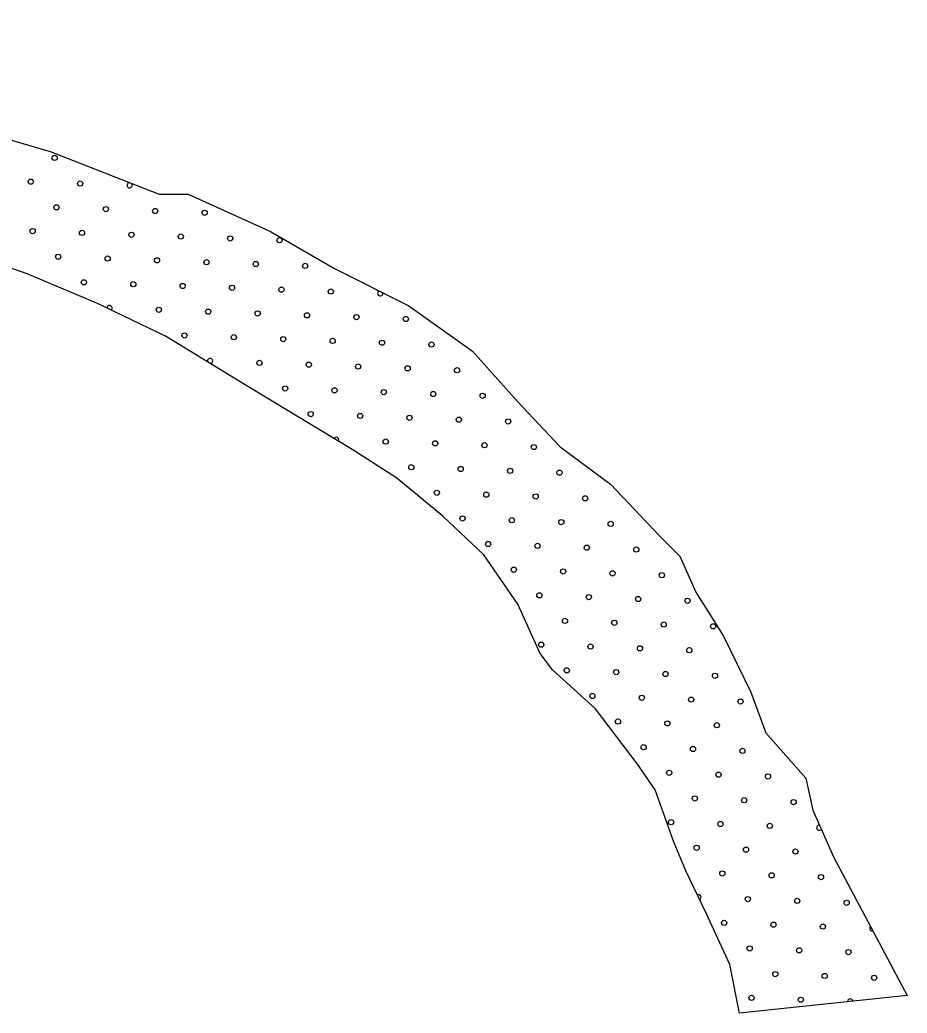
# Model space of a CAD drawing. Extents: x 1612280 to 1883141, y 560852 to 780851.
# Drawn here: x 1734211 to 1737833, y 677675 to 681727 of the extents above; entities that cross this region are included whole.
import ezdxf

# ---------------------------------------------------------------- set-up
doc = ezdxf.new("R2010")
doc.units = 0
doc.layers.add('DESIGN - SCRATCH - User 1', color=7, linetype='Continuous')
doc.layers.add('DESIGN - TRAFFIC CONTROL PERMANENT - Pavement Marking Text', color=7, linetype='Continuous')

msp = doc.modelspace()

# ---------------------------------------------------------------- linework, layer by layer
at = {"layer": 'DESIGN - SCRATCH - User 1'}
for points in [[(1730406.8, 681727.4), (1730930, 681721.6), (1731309.6, 681710.7), (1731689.1, 681645.6), (1732144.5, 681558.8), (1732383, 681515.4), (1732675.8, 681558.8), (1733001.1, 681493.7), (1733315.5, 681406.9), (1733369.8, 681352.7), (1733781.8, 681309.3), (1733998.7, 681287.6), (1734334.8, 681189.9), (1734779.4, 681016.3), (1734898.7, 681016.3), (1735234.8, 680864.4), (1735495, 680712.5), (1735798.6, 680560.6), (1736058.9, 680376.1), (1736243.2, 680170), (1736416.7, 679985.5), (1736622.7, 679833.6)], [(1730406.8, 681727.4), (1730930, 681721.6), (1731309.6, 681710.7), (1731689.1, 681645.6), (1732144.5, 681558.8), (1732383, 681515.4), (1732675.8, 681558.8), (1733001.1, 681493.7), (1733315.5, 681406.9), (1733369.8, 681352.7), (1733781.8, 681309.3), (1733998.7, 681287.6), (1734334.8, 681189.9), (1734779.4, 681016.3), (1734898.7, 681016.3), (1735234.8, 680864.4), (1735495, 680712.5), (1735798.6, 680560.6), (1736058.9, 680376.1), (1736243.2, 680170), (1736416.7, 679985.5), (1736622.7, 679833.6)], [(1735148.4, 680228.1), (1734806, 680436.4), (1734528.3, 680570.7), (1734241.4, 680691.1), (1733936, 680797.6), (1733616.7, 680853.2), (1733232.6, 680899.5), (1732936.4, 680955.1), (1732607.8, 681001.4), (1732288.5, 681052.3), (1731964.6, 681075.5), (1731649.9, 681094), (1731326, 681107.9), (1731048.3, 681126.4), (1730752.2, 681126.4), (1730400.6, 681126.6)], [(1735148.4, 680228.1), (1734806, 680436.4), (1734528.3, 680570.7), (1734241.4, 680691.1), (1733936, 680797.6), (1733616.7, 680853.2), (1733232.6, 680899.5), (1732936.4, 680955.1), (1732607.8, 681001.4), (1732288.5, 681052.3), (1731964.6, 681075.5), (1731649.9, 681094), (1731326, 681107.9), (1731048.3, 681126.4), (1730752.2, 681126.4), (1730400.6, 681126.6)], [(1737149.2, 677674.7), (1737109.4, 677873.8), (1737013.2, 678083.1), (1736929.5, 678254.8), (1736879.3, 678376.2), (1736804.1, 678585.5), (1736732.9, 678690.1), (1736561.4, 678916.2), (1736385.7, 679075.2), (1736335.5, 679142.2), (1736243.5, 679343.1), (1736105.4, 679544), (1735938.1, 679703.1), (1735749.9, 679858), (1735574.2, 679971), (1735148.4, 680228.1)], [(1737149.2, 677674.7), (1737109.4, 677873.8), (1737013.2, 678083.1), (1736929.5, 678254.8), (1736879.3, 678376.2), (1736804.1, 678585.5), (1736732.9, 678690.1), (1736561.4, 678916.2), (1736385.7, 679075.2), (1736335.5, 679142.2), (1736243.5, 679343.1), (1736105.4, 679544), (1735938.1, 679703.1), (1735749.9, 679858), (1735574.2, 679971), (1735148.4, 680228.1)], [(1736622.7, 679833.6), (1736820.3, 679623.5), (1736904.9, 679538.8), (1736970.1, 679392.2), (1737084.1, 679212.9), (1737194.8, 678984.8), (1737256.7, 678818.6), (1737419.5, 678632.8), (1737448.8, 678502.5), (1737533.5, 678310.2), (1737833.1, 677746.4), (1737149.2, 677674.7)], [(1736622.7, 679833.6), (1736820.3, 679623.5), (1736904.9, 679538.8), (1736970.1, 679392.2), (1737084.1, 679212.9), (1737194.8, 678984.8), (1737256.7, 678818.6), (1737419.5, 678632.8), (1737448.8, 678502.5), (1737533.5, 678310.2), (1737833.1, 677746.4), (1737149.2, 677674.7)]]:
    msp.add_lwpolyline(points, dxfattribs=at)
for centre in [(1736436.3, 679275.1), (1736436.3, 679275.1), (1736540.8, 679170.5), (1736540.8, 679170.5), (1736742.4, 679163.1), (1736742.4, 679163.1), (1736847, 679058.5), (1736847, 679058.5)]:
    msp.add_circle(centre, 10.6, dxfattribs=at)
at = {"layer": 'DESIGN - TRAFFIC CONTROL PERMANENT - Pavement Marking Text'}
for centre in [(1734353, 681164.2), (1734353, 681164.2), (1734255.9, 681067.2), (1734255.9, 681067.2), (1734457.5, 681059.7), (1734457.5, 681059.7), (1734360.5, 680962.6), (1734360.5, 680962.6), (1734562.1, 680955.2), (1734562.1, 680955.2), (1734763.7, 680947.7), (1734763.7, 680947.7), (1734965.3, 680940.2), (1734965.3, 680940.2), (1734263.4, 680865.6), (1734263.4, 680865.6), (1734465, 680858.1), (1734465, 680858.1), (1734666.6, 680850.6), (1734666.6, 680850.6), (1734868.2, 680843.2), (1734868.2, 680843.2), (1735069.8, 680835.7), (1735069.8, 680835.7), (1735271.4, 680828.2), (1735271.4, 680828.2), (1734367.9, 680761), (1734367.9, 680761), (1734569.5, 680753.5), (1734569.5, 680753.5), (1734771.1, 680746.1), (1734771.1, 680746.1), (1734972.7, 680738.6), (1734972.7, 680738.6), (1735174.4, 680731.1), (1735174.4, 680731.1), (1735376, 680723.7), (1735376, 680723.7), (1734472.5, 680656.5), (1734472.5, 680656.5), (1734674.1, 680649), (1734674.1, 680649), (1734875.7, 680641.5), (1734875.7, 680641.5), (1735077.3, 680634.1), (1735077.3, 680634.1), (1735278.9, 680626.6), (1735278.9, 680626.6), (1735480.5, 680619.1), (1735480.5, 680619.1), (1734778.6, 680544.5), (1734778.6, 680544.5), (1734980.2, 680537), (1734980.2, 680537), (1735181.8, 680529.5), (1735181.8, 680529.5), (1735383.4, 680522.1), (1735383.4, 680522.1), (1735585, 680514.6), (1735585, 680514.6), (1735786.7, 680507.1), (1735786.7, 680507.1), (1734883.1, 680439.9), (1734883.1, 680439.9), (1735084.8, 680432.5), (1735084.8, 680432.5), (1735286.4, 680425), (1735286.4, 680425), (1735488, 680417.5), (1735488, 680417.5), (1735689.6, 680410.1), (1735689.6, 680410.1), (1735891.2, 680402.6), (1735891.2, 680402.6), (1735189.3, 680327.9), (1735189.3, 680327.9), (1735390.9, 680320.5), (1735390.9, 680320.5), (1735592.5, 680313), (1735592.5, 680313), (1735794.1, 680305.5), (1735794.1, 680305.5), (1735995.7, 680298.1), (1735995.7, 680298.1), (1735293.8, 680223.4), (1735293.8, 680223.4), (1735495.4, 680215.9), (1735495.4, 680215.9), (1735697.1, 680208.5), (1735697.1, 680208.5), (1735898.7, 680201), (1735898.7, 680201), (1736100.3, 680193.5), (1736100.3, 680193.5), (1735398.4, 680118.8), (1735398.4, 680118.8), (1735600, 680111.4), (1735600, 680111.4), (1735801.6, 680103.9), (1735801.6, 680103.9), (1736003.2, 680096.4), (1736003.2, 680096.4), (1736204.8, 680089), (1736204.8, 680089), (1735704.5, 680006.8), (1735704.5, 680006.8), (1735906.1, 679999.4), (1735906.1, 679999.4), (1736107.7, 679991.9), (1736107.7, 679991.9), (1736309.4, 679984.4), (1736309.4, 679984.4), (1735809.1, 679902.3), (1735809.1, 679902.3), (1736010.7, 679894.8), (1736010.7, 679894.8), (1736212.3, 679887.4), (1736212.3, 679887.4), (1736413.9, 679879.9), (1736413.9, 679879.9), (1735913.6, 679797.8), (1735913.6, 679797.8), (1736115.2, 679790.3), (1736115.2, 679790.3), (1736316.8, 679782.8), (1736316.8, 679782.8), (1736518.4, 679775.4), (1736518.4, 679775.4), (1736018.1, 679693.2), (1736018.1, 679693.2), (1736219.7, 679685.8), (1736219.7, 679685.8), (1736421.4, 679678.3), (1736421.4, 679678.3), (1736623, 679670.8), (1736623, 679670.8), (1736122.7, 679588.7), (1736122.7, 679588.7), (1736324.3, 679581.2), (1736324.3, 679581.2), (1736525.9, 679573.8), (1736525.9, 679573.8), (1736727.5, 679566.3), (1736727.5, 679566.3), (1736227.2, 679484.1), (1736227.2, 679484.1), (1736428.8, 679476.7), (1736428.8, 679476.7), (1736630.4, 679469.2), (1736630.4, 679469.2), (1736832, 679461.7), (1736832, 679461.7), (1736331.8, 679379.6), (1736331.8, 679379.6), (1736533.4, 679372.1), (1736533.4, 679372.1), (1736735, 679364.7), (1736735, 679364.7), (1736936.6, 679357.2), (1736936.6, 679357.2), (1736637.9, 679267.6), (1736637.9, 679267.6), (1736839.5, 679260.1), (1736839.5, 679260.1), (1737041.1, 679252.7), (1737041.1, 679252.7), (1736339.2, 679178), (1736339.2, 679178), (1736944, 679155.6), (1736944, 679155.6), (1736443.8, 679073.5), (1736443.8, 679073.5), (1736645.4, 679066), (1736645.4, 679066), (1737048.6, 679051.1), (1737048.6, 679051.1), (1736548.3, 678968.9), (1736548.3, 678968.9), (1736749.9, 678961.5), (1736749.9, 678961.5), (1736951.5, 678954), (1736951.5, 678954), (1737153.1, 678946.5), (1737153.1, 678946.5), (1736652.8, 678864.4), (1736652.8, 678864.4), (1736854.4, 678856.9), (1736854.4, 678856.9), (1737056.1, 678849.4), (1737056.1, 678849.4), (1736757.4, 678759.8), (1736757.4, 678759.8), (1736959, 678752.4), (1736959, 678752.4), (1737160.6, 678744.9), (1737160.6, 678744.9), (1736861.9, 678655.3), (1736861.9, 678655.3), (1737063.5, 678647.8), (1737063.5, 678647.8), (1737265.1, 678640.4), (1737265.1, 678640.4), (1736966.5, 678550.8), (1736966.5, 678550.8), (1737168.1, 678543.3), (1737168.1, 678543.3), (1737369.7, 678535.8), (1737369.7, 678535.8), (1736869.4, 678453.7), (1736869.4, 678453.7), (1737071, 678446.2), (1737071, 678446.2), (1737272.6, 678438.8), (1737272.6, 678438.8), (1736973.9, 678349.2), (1736973.9, 678349.2), (1737175.5, 678341.7), (1737175.5, 678341.7), (1737377.1, 678334.2), (1737377.1, 678334.2), (1737078.5, 678244.6), (1737078.5, 678244.6), (1737280.1, 678237.2), (1737280.1, 678237.2), (1737481.7, 678229.7), (1737481.7, 678229.7), (1737183, 678140.1), (1737183, 678140.1), (1737384.6, 678132.6), (1737384.6, 678132.6), (1737586.2, 678125.1), (1737586.2, 678125.1), (1737085.9, 678043), (1737085.9, 678043), (1737287.5, 678035.5), (1737287.5, 678035.5), (1737489.1, 678028.1), (1737489.1, 678028.1), (1737190.5, 677938.5), (1737190.5, 677938.5), (1737392.1, 677931), (1737392.1, 677931), (1737593.7, 677923.5), (1737593.7, 677923.5), (1737295, 677833.9), (1737295, 677833.9), (1737496.6, 677826.5), (1737496.6, 677826.5), (1737698.2, 677819), (1737698.2, 677819), (1737197.9, 677736.9), (1737197.9, 677736.9), (1737399.5, 677729.4), (1737399.5, 677729.4)]:
    msp.add_circle(centre, 10.6, dxfattribs=at)
for centre, start, end in [((1734659.1, 681052.2), 82.064, 55.2743), ((1735682.1, 680611.7), 115.7138, 11.126), ((1734577, 680551.9), 310.2452, 178.1344), ((1734987.7, 680335.4), 278.2544, 199.1056), ((1735502.9, 680014.3), 327.6161, 150.1416), ((1737257.7, 678842), 169.7729, 231.07), ((1737474.2, 678431.3), 82.6098, 324.926), ((1736981.4, 678147.5), 298.0939, 113.8839), ((1737690.8, 678020.6), 134.2148, 281.762), ((1737601.1, 677721.9), 6.8991, 185.0695)]:
    msp.add_arc(centre, 10.6, start, end, dxfattribs=at)

doc.saveas('drawing.dxf')
